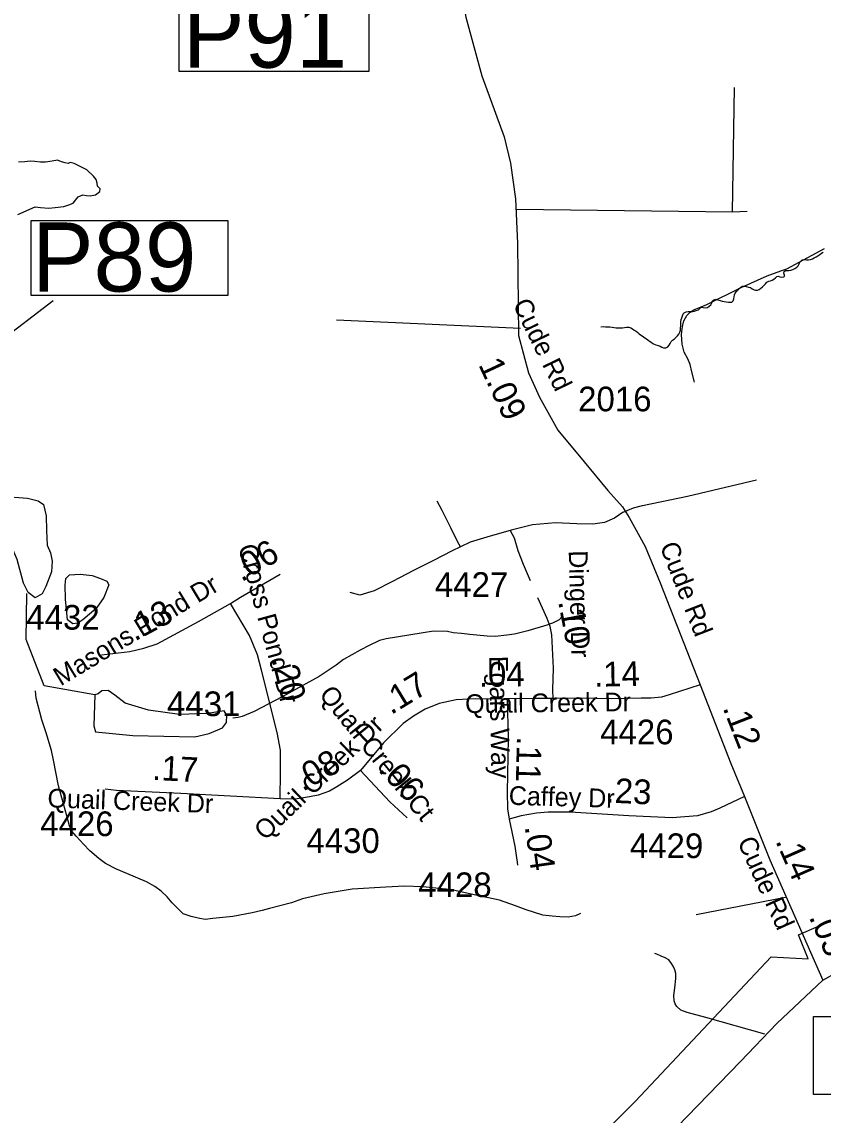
# Model space of a CAD drawing. Extents: x 1662474 to 1856135, y 779280 to 917889.
# Drawn here: x 1708424 to 1712484, y 862366 to 867907 of the extents above; entities that cross this region are included whole.
import ezdxf

# ---------------------------------------------------------------- set-up
doc = ezdxf.new("R2010")
doc.units = 0
for name, color, linetype in [('Exist Boundary Political City Limit New', 7, 'Continuous'), ('Exist Hydrographic Creek Single Shore', 7, 'Continuous'), ('Exist Hydrographic Misc Water Feature', 7, 'Continuous'), ('Exist Hydrographic Pond Under 1500 Sq Ft', 7, 'Continuous'), ('Exist Road Non-System Type 51', 7, 'Continuous'), ('Exist Road Primary US Structure Cantilever Sign Number Label', 7, 'Continuous'), ('Exist Road Primary US Structure Pipe Number Label', 7, 'Continuous'), ('Exist Road Secondary Mileage Hundredths English Label', 7, 'Continuous'), ('Exist Road Secondary Mileage Tenths English Label', 7, 'Continuous'), ('Exist Road Secondary Structure Pipe Number Label', 7, 'Continuous'), ('Exist Road Secondary Type 51 Attributed', 7, 'Continuous'), ('Exist Road Secondary Type 51 Label', 7, 'Continuous'), ('Exist Road Secondary Type 51 Number Label', 7, 'Continuous'), ('Map Preparation Boundary City Limit Buffer Line', 7, 'Continuous')]:
    doc.layers.add(name, color=color, linetype=linetype)

msp = doc.modelspace()

# ---------------------------------------------------------------- linework, layer by layer
at = {"layer": 'Exist Boundary Political City Limit New'}
msp.add_lwpolyline([(1710942.4, 861845.7), (1711531.5, 862434.8), (1712220.8, 863168.2), (1712408.4, 863157.9), (1712358.9, 863279.5), (1712773.5, 863461)], dxfattribs=at)
at = {"layer": 'Exist Hydrographic Creek Single Shore'}
for points in [[(1712184.1, 866572.4), (1712191.8, 866580.2), (1712198.9, 866587.4), (1712208.4, 866593.1), (1712217.8, 866595), (1712225.9, 866597.6), (1712234, 866602.6), (1712241.6, 866609.9), (1712249.5, 866616.2), (1712256.1, 866617.8), (1712264.2, 866615.9), (1712274.2, 866613.6), (1712283.9, 866614.9), (1712288.6, 866618.9), (1712288.1, 866624.1), (1712285, 866634.3), (1712287, 866642.8), (1712292.9, 866647.2), (1712299.6, 866647.2), (1712310.1, 866647.4), (1712320.6, 866649.1), (1712330.1, 866652.2), (1712340.4, 866657.2), (1712350.2, 866663.8), (1712357.9, 866670.8), (1712361.9, 866680.2), (1712366, 866689.7), (1712370.2, 866695.2), (1712378.1, 866701), (1712387.9, 866703.1), (1712398.9, 866701.8), (1712409.1, 866700.8), (1712419.6, 866702.6), (1712429, 866706.8), (1712438.2, 866711.5), (1712448, 866716.8), (1712457.1, 866722.2), (1712466.6, 866728.6), (1712475.8, 866734.3), (1712484.6, 866740.1)], [(1711357.2, 866362.4), (1711370.4, 866362.7), (1711380.2, 866362.2), (1711391.4, 866361.6), (1711402.9, 866361.4), (1711414.6, 866360.6), (1711424.9, 866358.8), (1711434.9, 866356.9), (1711445.6, 866355.9), (1711456.6, 866355.9), (1711467.1, 866356.4), (1711477.1, 866357.7), (1711487.6, 866359.8), (1711498.4, 866359.3), (1711508.6, 866356.1), (1711517.9, 866351.7), (1711527, 866345.6), (1711535.6, 866340.1), (1711544, 866333.1), (1711551.4, 866325.9), (1711572.9, 866311.8), (1711595.2, 866295.8), (1711603.4, 866289.5), (1711611.8, 866283.7), (1711621.2, 866276.9), (1711626.8, 866273.8), (1711636.5, 866269.8), (1711647.2, 866267.7), (1711657.1, 866263), (1711666.6, 866257.8), (1711675.5, 866254.6), (1711686.9, 866255.9), (1711697.4, 866259.6), (1711703.1, 866268.5), (1711707.9, 866277.9), (1711713.9, 866287.4), (1711721, 866294.8), (1711730.9, 866301.6), (1711739.6, 866309.2), (1711746.1, 866316.8), (1711752.5, 866324.1), (1711758.2, 866334.1), (1711761.1, 866344.3), (1711761.6, 866355.6), (1711761.9, 866366.6), (1711762.4, 866376.6), (1711763, 866387.1), (1711765, 866398.1), (1711768.2, 866407.8), (1711771.1, 866417.6), (1711775.2, 866428.3), (1711779.5, 866432.2), (1711789.5, 866437.2), (1711800, 866439.6), (1711809.6, 866440.1), (1711821.2, 866440.1), (1711832, 866441.4), (1711840.9, 866444.3), (1711851.6, 866448), (1711859.2, 866454.6), (1711866.4, 866461.4), (1711876, 866459.6), (1711887.1, 866457.2), (1711897.6, 866459.8), (1711907, 866465.9), (1711914.4, 866473.7), (1711919.1, 866482.6), (1711923.9, 866492.9), (1711930.4, 866498.9), (1711939.9, 866501.8), (1711950.6, 866498.4), (1711961.4, 866495.5), (1711971.6, 866492.6), (1711981.9, 866490), (1711992.9, 866488.1), (1712003.6, 866486.6), (1712014.1, 866486.1), (1712020.4, 866486.6), (1712027.5, 866493.1), (1712031.4, 866502.9), (1712032.5, 866513.4), (1712033.8, 866524.6), (1712037.5, 866532.8), (1712044.5, 866540.6), (1712052.1, 866547.8), (1712059, 866555.3), (1712066.1, 866562.7), (1712075.2, 866567.7), (1712085, 866567.7), (1712094.4, 866566.6), (1712105.5, 866563.5), (1712115.4, 866560.3), (1712124.6, 866555.1), (1712134, 866549.8), (1712141.4, 866547.4), (1712151.6, 866547.8), (1712159.5, 866550.9), (1712168.4, 866557.4), (1712176.9, 866564.5), (1712184.1, 866572.4)]]:
    msp.add_lwpolyline(points, dxfattribs=at)
at = {"layer": 'Exist Hydrographic Misc Water Feature'}
for points in [[(1711832.3, 866081.9), (1711818.9, 866134.1), (1711809.2, 866170.1), (1711797.4, 866200.3), (1711779.8, 866232.5), (1711770.2, 866274.5), (1711766.6, 866322.6), (1711771, 866362.6), (1711777.4, 866392.5), (1711793.6, 866418.4), (1711809.8, 866436.2), (1711827.8, 866448), (1711894.1, 866475.5), (1712068.9, 866561.8), (1712199.6, 866620.6), (1712269.8, 866646), (1712299.9, 866655.6), (1712490.9, 866757.9)], [(1708794.1, 864496.8), (1708536.1, 864541.5), (1708446.1, 864776.4), (1708449.1, 865009.3)], [(1711160.5, 864892.6), (1711146.1, 864876.5), (1711112.1, 864859.1), (1711084.1, 864849), (1710987.8, 864821.4), (1710919.8, 864803.9), (1710881.7, 864798.1), (1710821.7, 864792), (1710781.7, 864794.4), (1710693.7, 864802.9), (1710651.7, 864807), (1710609.7, 864811.1), (1710579.7, 864817.4), (1710509.6, 864819.7), (1710447.6, 864809.4), (1710269.3, 864780.2), (1710235.5, 864772.7), (1710183.3, 864746.8), (1710137, 864723.1), (1710052.9, 864675.5), (1710016.8, 864647.5), (1709930.5, 864590.2), (1709741.9, 864486.6), (1709601.4, 864411.4), (1709539.4, 864387.2), (1709519.4, 864381.9), (1709493.3, 864377.6)], [(1711253.8, 863388.1), (1711229.5, 863376.3), (1711191.6, 863369.6), (1711149.6, 863372.1), (1711111.4, 863374.6), (1711063.6, 863380.5), (1711015.5, 863394.6), (1710979.3, 863406.9), (1710925.6, 863427.6), (1710843.8, 863455.6), (1710723.6, 863481.8), (1710594, 863509.1), (1710553.8, 863513.2), (1710456, 863523.3), (1710361.8, 863526.1), (1710267.7, 863522.3), (1710097.7, 863510.9), (1709955.5, 863487.5), (1709845.4, 863461.9), (1709789.2, 863442.5), (1709679, 863412.8), (1709641, 863402.9), (1709591, 863390.8), (1709492.7, 863373.1), (1709390.7, 863362.1), (1709352.7, 863358), (1709316.7, 863364.4), (1709280.8, 863372.5), (1709240.9, 863386.5), (1709185, 863442.5), (1709159.1, 863472.7), (1709129.3, 863501.2), (1709097.2, 863525.6), (1709055.4, 863549.4), (1708955.5, 863591.6), (1708903.7, 863612.4), (1708847.8, 863642.3), (1708813.9, 863666.8), (1708768.2, 863706.3), (1708736.2, 863738.9), (1708698.4, 863780.8), (1708676.5, 863805), (1708664.7, 863833.1), (1708650.9, 863883.4), (1708609.4, 864035.3), (1708584.1, 864165.5), (1708574.3, 864214), (1708546.7, 864304.1), (1708524.9, 864370.2), (1708495.4, 864479.9), (1708492.5, 864516.9)]]:
    msp.add_lwpolyline(points, dxfattribs=at)
at = {"layer": 'Exist Hydrographic Pond Under 1500 Sq Ft'}
for points in [[(1708404, 866931.8), (1708490.8, 866970.4), (1708517.8, 866966.6), (1708560.3, 866962.7), (1708593.1, 866966.6), (1708635.5, 866972.4), (1708662.5, 866980.1), (1708683.7, 866987.8), (1708708.8, 867020.6), (1708732, 867030.2), (1708751.2, 867027.1), (1708769.1, 867025.3), (1708796, 867030.7), (1708818.4, 867047.7), (1708821.1, 867060.3), (1708806.7, 867075.5), (1708805, 867089.9), (1708800.5, 867107.8), (1708787, 867125.7), (1708752.1, 867157.1), (1708718.9, 867175), (1708689.3, 867190.2), (1708668.7, 867194.7), (1708657.9, 867189.3), (1708643.6, 867192.9), (1708623.8, 867198.3), (1708605, 867206.4), (1708577.2, 867201.9), (1708544, 867195.6), (1708518.9, 867195.6), (1708489.3, 867200.1), (1708466, 867201.9), (1708438.2, 867198.3), (1708406, 867195.6)], [(1708318.5, 865503.9), (1708451.5, 865492.8), (1708506.9, 865479.5), (1708533.5, 865461.8), (1708546.8, 865404.2), (1708549, 865328.9), (1708551.2, 865255.8), (1708568.9, 865216), (1708577.8, 865173.9), (1708573.4, 865120.7), (1708544.6, 865045.4), (1708526.8, 865007.8), (1708491.4, 864987.8), (1708455.9, 865014.4), (1708431.5, 865063.1), (1708400.5, 865182.7), (1708342.9, 865315.6), (1708265.3, 865404.2), (1708218.8, 865453), (1708207.7, 865479.5), (1708232.1, 865497.3), (1708318.5, 865503.9)], [(1708863.9, 865054.3), (1708839.5, 864990), (1708799.6, 864934.7), (1708733.1, 864877.1), (1708706.5, 864859.4), (1708682.2, 864857.1), (1708655.6, 864877.1), (1708644.5, 864981.2), (1708642.3, 865052.1), (1708646.7, 865085.3), (1708664.4, 865105.2), (1708719.8, 865107.4), (1708779.7, 865100.8), (1708821.8, 865085.3), (1708855, 865072), (1708863.9, 865054.3)], [(1708794.1, 864496.8), (1708787.7, 864340), (1708796.1, 864309.2), (1708986.6, 864289.6), (1709300.3, 864284), (1709373.1, 864300.8), (1709440.4, 864328.8), (1709460, 864356.8), (1709462.8, 864393.2), (1709448.8, 864415.6), (1709364.7, 864401.6), (1709221.9, 864396), (1709065, 864418.4), (1708947.3, 864454.8), (1708894.1, 864494), (1708860.5, 864519.2), (1708829.7, 864516.4), (1708810.1, 864502.4), (1708794.1, 864496.8)]]:
    msp.add_lwpolyline(points, dxfattribs=at)
at = {"layer": 'Exist Road Non-System Type 51'}
for p, q in [((1712024.9, 866943), (1712034.6, 867575.2)), ((1712024.9, 866943), (1710929.6, 866956.9)), ((1712097.9, 866945.6), (1712024.9, 866943)), ((1710949.6, 866352.5), (1710018.4, 866396.1)), ((1712293.6, 863470.1), (1711839.6, 863381.7))]:
    msp.add_line(p, q, dxfattribs=at)
for points in [[(1711469.9, 865422.1), (1711523.6, 865443.6), (1711567.8, 865456.7), (1711796.1, 865503.7), (1712146.8, 865585.9)], [(1710646.1, 865246.6), (1710632.4, 865269.9), (1710596.8, 865343.5), (1710553.1, 865430.6), (1710527.4, 865477.6)], [(1711469.9, 865422.1), (1711426.9, 865392.2), (1711375.2, 865369.7), (1711316.5, 865361.1), (1711236.1, 865363.1), (1711126.9, 865367.8), (1711010.6, 865358.9), (1710903.1, 865331.4), (1710898.4, 865330)], [(1710898.4, 865330), (1710797, 865301), (1710695.2, 865269.5), (1710646.1, 865246.6)], [(1710898.4, 865330), (1710918, 865292.5), (1710936.4, 865228.5), (1710964, 865159.1), (1710999.6, 865075.4)], [(1710646.1, 865246.6), (1710604.5, 865227.2), (1710509.5, 865178.2), (1710408.1, 865125.9), (1710302.4, 865070.5), (1710208.5, 865024.1), (1710136.6, 865001), (1710087.5, 865014.4)], [(1712187.6, 862776.7), (1711889.8, 862861.5), (1711795.5, 862886.7), (1711763, 862897.9), (1711741.8, 862916.9), (1711734.1, 862930.8), (1711729.1, 862945.8), (1711727.9, 862973.2), (1711731.8, 863012.1), (1711736.8, 863058.4), (1711736.8, 863083.5), (1711731.8, 863102.4), (1711724.1, 863121.4), (1711715.2, 863135.2), (1711701.6, 863152.9), (1711684, 863163.9), (1711662.8, 863171.2), (1711641.5, 863181.4), (1711631.2, 863185.1)]]:
    msp.add_lwpolyline(points, dxfattribs=at)
at = {"layer": 'Exist Road Primary US Structure Cantilever Sign Number Label'}
msp.add_lwpolyline([(1712434.1, 862866.8), (1713681, 862866.8), (1713681, 862470.1), (1712434.1, 862470.1)], close=True, dxfattribs=at)
at = {"layer": 'Exist Road Primary US Structure Pipe Number Label'}
msp.add_lwpolyline([(1709220.9, 868037.7), (1710182.2, 868037.7), (1710182.2, 867655.5), (1709220.9, 867655.5)], close=True, dxfattribs=at)
at = {"layer": 'Exist Road Secondary Structure Pipe Number Label'}
msp.add_line((1706413.3, 864837.7), (1708581.5, 866494.5), dxfattribs=at)
msp.add_lwpolyline([(1708471.5, 866900.7), (1709466.9, 866900.7), (1709466.9, 866520.8), (1708471.5, 866520.8)], close=True, dxfattribs=at)
at = {"layer": 'Exist Road Secondary Type 51 Attributed'}
for points in [[(1710593.5, 868749.2), (1710595.3, 868498.4), (1710621.1, 868220.4), (1710672.6, 867932), (1710755, 867633.3), (1710868.3, 867324.4), (1710899.2, 867190.5), (1710925, 867010.2), (1710935.3, 866783.7), (1710940.3, 866318.4), (1710991.3, 866127.8), (1711047.1, 866005.1), (1711138.9, 865838), (1711273.3, 865677.2), (1711391.9, 865532.3), (1711467.7, 865449.4), (1711500, 865395.3), (1711581.4, 865248.6), (1711657.7, 865064.7), (1711860.5, 864547.6)], [(1709481, 864959.2), (1709530.8, 864990.7), (1709732.3, 865107.8)], [(1711116.5, 864477.1), (1711114.9, 864522.2), (1711116.9, 864632.1), (1711109.1, 864801), (1711101.2, 864842.1), (1711085.5, 864883.3), (1711038.2, 864987.5)], [(1712482.2, 863050.3), (1712627.1, 863130.7), (1712702.9, 863165.6), (1712851.5, 863215.6), (1713319.3, 863374.9), (1713990.3, 863614.5), (1714534, 863822.2), (1714764.5, 863923.8), (1714937.3, 864001.1), (1715029.8, 864057.2), (1715101.1, 864119.4), (1715163.3, 864190.7), (1715243.7, 864307.5), (1715304.3, 864410.6), (1715351.3, 864519.8), (1715425.3, 864707.1), (1715475, 864831.2), (1715515.1, 864906.9), (1715557.8, 864985.7), (1715584.5, 865026.6)], [(1708827.7, 864699.2), (1708970.9, 864716), (1709040.9, 864733), (1709108.5, 864755.3), (1709319.1, 864867.5), (1709481, 864959.2)], [(1709732, 863969), (1709733.9, 864104.6), (1709733.9, 864216.1), (1709718, 864305.6), (1709637.9, 864622.3), (1709617.4, 864699.9), (1709576.9, 864797.2), (1709481, 864959.2)], [(1711860.5, 864547.6), (1711703.9, 864496), (1711664.5, 864485.2), (1711613, 864479.9), (1711561.5, 864479.9), (1711409.3, 864476.6), (1711256.3, 864479), (1711116.5, 864477.1)], [(1711860.5, 864547.6), (1712016.8, 864149.1), (1712084.7, 863980.8)], [(1711116.5, 864477.1), (1711028.5, 864477.1), (1710882.1, 864475.7)], [(1710882.1, 864475.7), (1710825.5, 864474.7), (1710722.9, 864476.6), (1710624, 864470.9), (1710538.2, 864452.3), (1710466.4, 864424.7), (1710407.6, 864388.9), (1710355, 864351.4), (1710255.8, 864253.7), (1710139.5, 864113.1)], [(1710882.1, 864475.7), (1710887.1, 864277.1), (1710882.8, 864002.5), (1710884.9, 863919.5), (1710892.4, 863866.1)], [(1710139.5, 864113.1), (1710073.5, 864063.7), (1710019.2, 864029.6), (1709982.6, 864008.9), (1709924.9, 863988.2), (1709881.5, 863979.4), (1709809, 863967.5), (1709732, 863969)], [(1710139.5, 864113.1), (1710288.2, 863954.8), (1710375.9, 863872.3)], [(1709732, 863969), (1709229.8, 863995.6), (1708902.8, 864012.3), (1708846, 864019)], [(1712084.7, 863980.8), (1711959.4, 863921.3), (1711916, 863903.5), (1711847, 863883), (1711719.2, 863872.8), (1711499.4, 863883), (1711202.6, 863901.2), (1711090.7, 863901), (1711032, 863897.5), (1710953.3, 863883.1), (1710892.4, 863866.1)], [(1712084.7, 863980.8), (1712214.3, 863660.1), (1712482.2, 863050.3)], [(1710892.4, 863866.1), (1710922.1, 863730.3), (1710930.6, 863670.9), (1710933.5, 863648.3), (1710934.9, 863632.7)], [(1709324.6, 858143.7), (1709649.5, 858892.8), (1710038.6, 859829), (1710242.6, 860293.9), (1710344.1, 860508.8), (1710512.4, 860833.3), (1710703, 861149.8), (1710888.1, 861388.9), (1711059.8, 861600.6), (1711235.7, 861791.7), (1711526.1, 862082.9), (1712065.2, 862637.9), (1712248.7, 862830.5), (1712482.2, 863050.3)]]:
    msp.add_lwpolyline(points, dxfattribs=at)
at = {"layer": 'Map Preparation Boundary City Limit Buffer Line'}
msp.add_lwpolyline([(1710942.4, 861845.7), (1711531.5, 862434.8), (1712220.8, 863168.2), (1712408.4, 863157.9), (1712358.9, 863279.5), (1712773.5, 863461)], dxfattribs=at)

# ---------------------------------------------------------------- texts
at = {"layer": 'Exist Road Primary US Structure Pipe Number Label'}
msp.add_text('P91', height=350, dxfattribs=at).set_placement((1709239.4, 867675.3))
at = {"layer": 'Exist Road Secondary Mileage Hundredths English Label'}
for s, rotation, p in [('.06', 30.1649, (1709536.3, 865066.2)), ('.13', 28.0571, (1708995.5, 864765.9)), ('.10', 280.9288, (1711140.2, 864969.7)), ('.20', 284.2003, (1709688.3, 864677.9)), ('.04', 0.5258, (1710739.7, 864536.9)), ('.14', 1.2304, (1711323.8, 864537.3)), ('.17', 31.328, (1710294.2, 864393.1)), ('.12', 291.4115, (1711973.5, 864430.7)), ('.08', 29.4606, (1709846.5, 864003.8)), ('.17', 357.0752, (1709082.1, 864065.7)), ('.06', 313.2172, (1710225.2, 864113.2)), ('.23', 357.3388, (1711379, 863951.2)), ('.04', 278.135, (1710971.2, 863828.9)), ('.14', 293.7257, (1712240.5, 863755.6)), ('.05', 293.7257, (1712409.8, 863370.6))]:
    msp.add_text(s, height=125, rotation=rotation, dxfattribs=at).set_placement(p)
at = {"layer": 'Exist Road Secondary Mileage Tenths English Label'}
for s, rotation, p in [('1.09', 295.1504, (1710735.1, 866170.4)), ('.11', 268.6974, (1710932.3, 864287.1))]:
    msp.add_text(s, height=125, rotation=rotation, dxfattribs=at).set_placement(p)
at = {"layer": 'Exist Road Secondary Structure Pipe Number Label'}
msp.add_text('P89', height=350, dxfattribs=at).set_placement((1708474.8, 866540.6))
at = {"layer": 'Exist Road Secondary Type 51 Label'}
for s, rotation, p in [('Cude Rd', 296.0563, (1710909.1, 866477)), ('Cross Pond Dr', 285.2918, (1709518.6, 865246.6)), ('Cude Rd', 291.4078, (1711654.4, 865250.2)), ('Dinger Dr', 271.4693, (1711194.5, 865227.8)), ('Masons Pond Dr', 31.2078, (1708620.2, 864538.6)), ('Egars Way', 271.0909, (1710791.3, 864693.2)), ('Quail Creek Ct', 309.0727, (1709925.6, 864495.6)), ('Quail Creek Dr', 0.6862, (1710670.4, 864403.8)), ('Quail Creek Dr', 43.6395, (1709656.2, 863754.2)), ('Caffey Dr', 358.3394, (1710889.8, 863939.4)), ('Quail Creek Dr', 358.0034, (1708552.4, 863926.4)), ('Cude Rd', 294.3625, (1712047.5, 863752.5))]:
    msp.add_text(s, height=95, rotation=rotation, dxfattribs=at).set_placement(p)
at = {"layer": 'Exist Road Secondary Type 51 Number Label'}
for s, p in [('2016', (1711242.4, 865933.5)), ('4427', (1710516.4, 864993)), ('4432', (1708446.3, 864827.1)), ('4431', (1709159.2, 864388.6)), ('4426', (1711353.8, 864245.8)), ('4426', (1708516.7, 863780.6)), ('4430', (1709865.5, 863695)), ('4429', (1711504.4, 863669.1)), ('4428', (1710432.3, 863471.2))]:
    msp.add_text(s, height=125, dxfattribs=at).set_placement(p)

doc.saveas('drawing.dxf')
